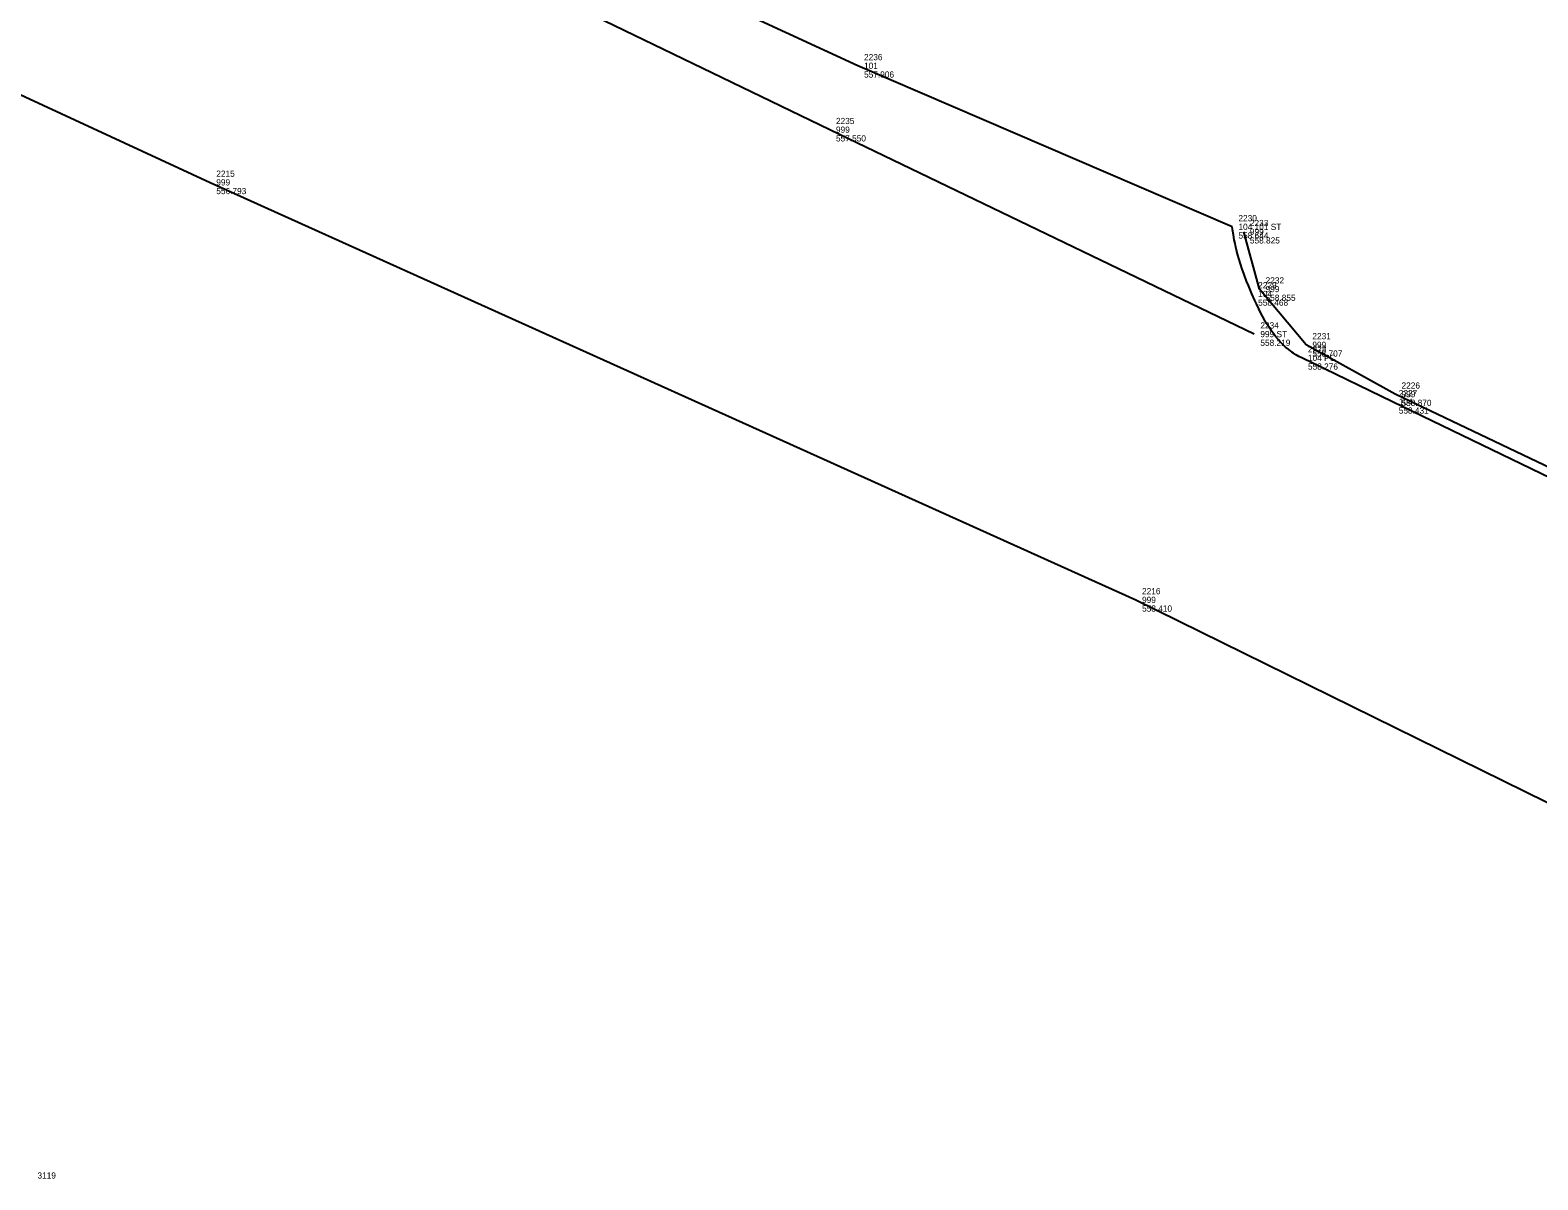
# Model space of a CAD drawing. Extents: x 5447 to 709667, y 4528 to 375505.
# Drawn here: x 708288 to 708348.8, y 374162 to 374208.3 of the extents above; entities that cross this region are included whole.
import ezdxf

# ---------------------------------------------------------------- set-up
doc = ezdxf.new("R2010")
doc.units = 0
for name, color, linetype in [('SV_BKLN_BKLN', 7, 'Continuous'), ('SV_NODES_ACTIVE_POINT', 7, 'Continuous'), ('SV_NODES_DESCRIPTION', 7, 'Continuous'), ('SV_NODES_ELEVATION', 7, 'Continuous'), ('SV_NODES_PT_NUMBER', 7, 'Continuous'), ('SV_ROAD_BCURB', 7, 'Continuous'), ('SV_ROAD_BITRD', 7, 'Continuous')]:
    doc.layers.add(name, color=color, linetype=linetype)

msp = doc.modelspace()

# ---------------------------------------------------------------- linework, layer by layer
at = {"layer": 'SV_BKLN_BKLN'}
for points in [[(708020.931, 374333.319), (708050.44, 374321.173), (708082.549, 374307.555), (708112.856, 374294.311), (708156.611, 374273.704), (708159.653, 374265.802), (708188.294, 374251.295), (708225.904, 374234.654), (708257.408, 374219.707), (708295.25, 374202.184), (708332.561, 374185.36), (708368.279, 374167.78), (708391.557, 374154.389), (708411.532, 374139.522)], [(708337.329, 374196.07), (708320.225, 374204.307), (708297.719, 374215.175), (708296.133, 374215.949), (708274.809, 374226.627), (708247.68, 374239.206)], [(708419.296, 374157.173), (708399.425, 374166.647), (708373.018, 374179.359), (708343.019, 374193.648), (708339.426, 374195.637), (708337.54, 374197.884), (708336.907, 374200.196)]]:
    msp.add_lwpolyline(points, dxfattribs=at)
at = {"layer": 'SV_NODES_ACTIVE_POINT'}
for p, q in [((708321.357, 374206.88), (708321.357, 374206.88)), ((708320.225, 374204.307), (708320.225, 374204.307)), ((708295.25, 374202.184), (708295.25, 374202.184)), ((708336.446, 374200.392), (708336.446, 374200.392)), ((708336.446, 374200.392), (708336.446, 374200.392)), ((708336.907, 374200.196), (708336.907, 374200.196)), ((708337.24, 374197.688), (708337.24, 374197.688)), ((708337.54, 374197.884), (708337.54, 374197.884)), ((708337.329, 374196.07), (708337.329, 374196.07)), ((708339.426, 374195.637), (708339.426, 374195.637)), ((708339.248, 374195.112), (708339.248, 374195.112)), ((708342.908, 374193.339), (708342.908, 374193.339)), ((708343.019, 374193.648), (708343.019, 374193.648)), ((708332.561, 374185.36), (708332.561, 374185.36))]:
    msp.add_line(p, q, dxfattribs=at)
at = {"layer": 'SV_ROAD_BCURB'}
msp.add_lwpolyline([(708372.854, 374178.879), (708342.908, 374193.339), (708339.248, 374195.112), (708339.135, 374195.17), (708339.062, 374195.211), (708339.014, 374195.24), (708338.921, 374195.299), (708338.852, 374195.346), (708338.808, 374195.378), (708338.721, 374195.444), (708338.596, 374195.549), (708338.516, 374195.623), (708338.464, 374195.673), (708338.364, 374195.777), (708338.309, 374195.837), (708338.203, 374195.962), (708338.103, 374196.09), (708338.038, 374196.179), (708337.996, 374196.238), (708337.915, 374196.36), (708337.828, 374196.5), (708337.771, 374196.595), (708337.664, 374196.789), (708337.612, 374196.887), (708337.512, 374197.085), (708337.418, 374197.285), (708337.357, 374197.419), (708337.24, 374197.688), (708337.096, 374198.034), (708337.027, 374198.206), (708336.929, 374198.465), (708336.837, 374198.725), (708336.794, 374198.856), (708336.712, 374199.119), (708336.674, 374199.251), (708336.622, 374199.452), (708336.579, 374199.633), (708336.558, 374199.724), (708336.53, 374199.862), (708336.492, 374200.071), (708336.46, 374200.284), (708336.446, 374200.392)], dxfattribs=at)
at = {"layer": 'SV_ROAD_BITRD'}
msp.add_lwpolyline([(708336.446, 374200.392), (708321.357, 374206.88), (708299.578, 374216.932), (708297.695, 374216.501)], dxfattribs=at)

# ---------------------------------------------------------------- texts
at = {"layer": 'SV_NODES_DESCRIPTION'}
for s, p in [('101', (708321.607, 374206.755)), ('999', (708320.475, 374204.182)), ('999', (708295.5, 374202.059)), ('104 101 ST', (708336.696, 374200.267)), ('999', (708337.157, 374200.071)), ('999', (708337.79, 374197.759)), ('104', (708337.49, 374197.563)), ('999 ST', (708337.579, 374195.945)), ('999', (708339.676, 374195.512)), ('104 PC', (708339.498, 374194.987)), ('999', (708343.269, 374193.523)), ('104', (708343.158, 374193.214)), ('999', (708332.811, 374185.235))]:
    msp.add_text(s, height=0.25, dxfattribs=at).set_placement(p)
at = {"layer": 'SV_NODES_ELEVATION'}
for s, p in [('557.906', (708321.607, 374206.405)), ('557.550', (708320.475, 374203.832)), ('556.793', (708295.5, 374201.709)), ('558.644', (708336.696, 374199.917)), ('558.825', (708337.157, 374199.721)), ('558.468', (708337.49, 374197.213)), ('558.855', (708337.79, 374197.409)), ('558.219', (708337.579, 374195.595)), ('558.707', (708339.676, 374195.162)), ('558.276', (708339.498, 374194.637)), ('558.870', (708343.269, 374193.173)), ('558.431', (708343.158, 374192.864)), ('558.410', (708332.811, 374184.885))]:
    msp.add_text(s, height=0.25, dxfattribs=at).set_placement(p)
at = {"layer": 'SV_NODES_PT_NUMBER'}
for s, p in [('2236', (708321.607, 374207.105)), ('2235', (708320.475, 374204.532)), ('2215', (708295.5, 374202.409)), ('2230', (708336.696, 374200.617)), ('2233', (708337.157, 374200.421)), ('2229', (708337.49, 374197.913)), ('2232', (708337.79, 374198.109)), ('2234', (708337.579, 374196.295)), ('2228', (708339.498, 374195.337)), ('2231', (708339.676, 374195.862)), ('2227', (708343.158, 374193.564)), ('2226', (708343.269, 374193.873)), ('2216', (708332.811, 374185.585)), ('3119', (708288.293, 374162.039))]:
    msp.add_text(s, height=0.25, dxfattribs=at).set_placement(p)

doc.saveas('drawing.dxf')
